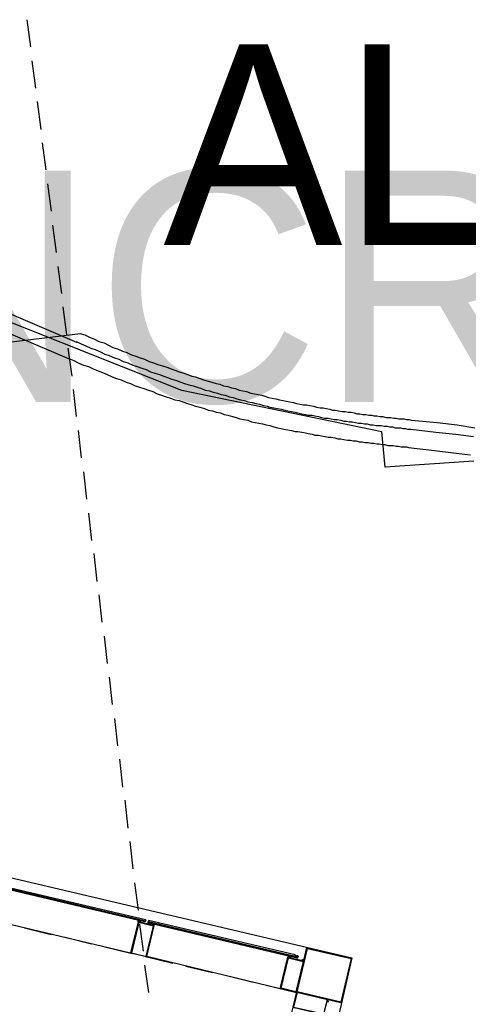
# Model space of a CAD drawing. Header units: feet. Extents: x -79 to 198, y -22 to 181.
# Tile 262 of 277: x 127.34 to 135.45, y 140.34 to 158.16. Entities that reach past the tile are written whole.
import ezdxf
from ezdxf.enums import TextEntityAlignment as Align

# ---------------------------------------------------------------- set-up
doc = ezdxf.new("R2010")
doc.units = ezdxf.units.FT
for name, color, linetype in [('A-AREA-UNIDAD', 30, 'CONTINUOUS'), ('A-LINEA', 7, 'CONTINUOUS'), ('A-TEXTO-PDF', 3, 'CONTINUOUS')]:
    doc.layers.add(name, color=color, linetype=linetype)

msp = doc.modelspace()

# ---------------------------------------------------------------- linework, layer by layer
at = {"layer": 'A-AREA-UNIDAD'}
msp.add_lwpolyline([(135.552, 150.1689), (133.952, 150.0622), (133.888, 150.7022), (130.272, 151.4489), (126.432, 152.9778), (126.4, 153.2622), (125.712, 153.5289), (125.2, 153.5289), (121.76, 154.9333), (117.68, 156.2489), (110.368, 158.1333)], dxfattribs=at)
at = {"layer": 'A-LINEA'}
for p, q in [((127.4667, 158.1644), (127.5333, 157.6711)), ((127.56, 157.4178), (127.6267, 156.9244)), ((127.6533, 156.6844), (127.72, 156.1778)), ((127.7467, 155.9378), (127.8133, 155.4444)), ((127.84, 155.1911), (127.9067, 154.6978)), ((127.9333, 154.4444), (128, 153.9511)), ((128.0267, 153.6978), (128.0933, 153.2044)), ((128.373, 152.3212), (126.6125, 153.0769)), ((128.12, 152.9644), (128.1867, 152.4578)), ((128.2383, 152.0163), (126.4842, 152.7693)), ((128.4377, 152.4797), (36.6895, 141.2395)), ((128.2133, 152.2178), (128.28, 151.7111)), ((128.3067, 151.4711), (128.36, 150.9778)), ((128.4, 150.7244), (128.4533, 150.2311)), ((128.4933, 149.9778), (128.5467, 149.4844)), ((128.5867, 149.2311), (128.64, 148.7378)), ((128.68, 148.4978), (128.7333, 147.9911)), ((128.7733, 147.7511), (128.8267, 147.2578)), ((128.8667, 147.0044), (128.92, 146.5111)), ((128.96, 146.2578), (129.0133, 145.7644)), ((129.0533, 145.5111), (129.1067, 145.0178)), ((129.1467, 144.7778), (129.2, 144.2711)), ((129.24, 144.0311), (129.2933, 143.5244)), ((129.3333, 143.2844), (129.3867, 142.7911)), ((126.84, 142.7111), (133.3467, 141.1778)), ((129.4133, 142.5378), (129.48, 142.0444)), ((126.92, 141.8444), (129.3467, 141.2711)), ((127.4267, 141.7244), (127.9067, 141.6044)), ((129.4933, 141.8311), (129.4933, 141.8311)), ((129.5067, 141.8578), (129.5067, 141.8578)), ((129.5067, 141.8444), (129.5067, 141.8444)), ((129.5067, 141.7911), (129.5733, 141.2978)), ((128.16, 141.5511), (128.64, 141.4311)), ((128.88, 141.3778), (129.3733, 141.2578)), ((129.6133, 141.2044), (130.1067, 141.0844)), ((132.0533, 140.6178), (129.64, 141.2044)), ((132.2133, 141.2044), (132.2, 141.2044)), ((132.2133, 141.2178), (132.2133, 141.2178)), ((132.2267, 141.2044), (132.2133, 141.2044)), ((132.32, 141.2311), (132.32, 141.2178)), ((132.32, 141.2311), (132.32, 141.2311)), ((132.32, 141.2178), (132.32, 141.2178)), ((132.32, 141.2178), (132.32, 141.2178)), ((132.32, 141.2178), (132.32, 141.2178)), ((132.32, 141.2178), (132.32, 141.2178)), ((132.32, 141.2178), (132.32, 141.2178)), ((132.32, 141.2178), (132.32, 141.2178)), ((132.32, 141.2178), (132.32, 141.2178)), ((132.32, 141.2178), (132.32, 141.2178)), ((132.32, 141.2044), (132.32, 141.2044)), ((132.32, 141.2044), (132.32, 141.2044)), ((132.32, 141.2044), (132.32, 141.2044)), ((132.32, 141.2044), (132.32, 141.2044)), ((132.32, 141.2044), (132.32, 141.1911)), ((132.32, 141.2044), (132.32, 141.2044)), ((132.32, 141.2044), (132.32, 141.2044)), ((132.32, 141.2044), (132.32, 141.2044)), ((132.32, 141.2044), (132.32, 141.2044)), ((132.32, 141.2044), (132.32, 141.2044)), ((132.3333, 141.2044), (132.32, 141.2044)), ((132.32, 141.2044), (132.32, 141.2044)), ((132.32, 141.2044), (132.32, 141.2044)), ((132.32, 141.2044), (132.32, 141.2044)), ((132.32, 141.2044), (132.32, 141.2044)), ((132.32, 141.2044), (132.32, 141.2044)), ((132.32, 141.2044), (132.32, 141.2044)), ((132.32, 141.2044), (132.32, 141.2044)), ((132.32, 141.2044), (132.32, 141.2044)), ((132.32, 141.2044), (132.32, 141.2044)), ((132.32, 141.2044), (132.32, 141.2044)), ((132.32, 141.1911), (132.32, 141.1911)), ((132.32, 141.1911), (132.32, 141.1911)), ((132.3333, 141.1911), (132.32, 141.1911)), ((132.32, 141.1911), (132.32, 141.1911)), ((132.32, 141.1911), (132.32, 141.1911)), ((132.32, 141.1911), (132.32, 141.1911)), ((132.32, 141.1911), (132.32, 141.1911)), ((132.32, 141.1911), (132.32, 141.1911)), ((132.32, 141.1911), (132.32, 141.1911)), ((132.32, 141.1911), (132.32, 141.1911)), ((132.32, 141.1911), (132.32, 141.1911)), ((132.32, 141.1911), (132.32, 141.1911)), ((132.32, 141.1911), (132.32, 141.1911)), ((132.32, 141.1911), (132.32, 141.1911)), ((132.32, 141.1911), (132.32, 141.1911)), ((132.333, 141.2183), (132.3894, 141.205)), ((132.3333, 141.2311), (132.3333, 141.2311)), ((132.3333, 141.2178), (132.3333, 141.2178)), ((132.3333, 141.2178), (132.3333, 141.2178)), ((132.3333, 141.2044), (132.3333, 141.2178)), ((132.3467, 141.2178), (132.3333, 141.2178)), ((132.3333, 141.2178), (132.3333, 141.2178)), ((132.3333, 141.2178), (132.3333, 141.2178)), ((132.3333, 141.2044), (132.3333, 141.2178)), ((132.3333, 141.2178), (132.3333, 141.2178)), ((132.3333, 141.2178), (132.3333, 141.2178)), ((132.3467, 141.2178), (132.3333, 141.2178)), ((132.3333, 141.2178), (132.3333, 141.2178)), ((132.3333, 141.2178), (132.3333, 141.2178)), ((132.3333, 141.2178), (132.3333, 141.2178)), ((132.3333, 141.2178), (132.3333, 141.2178)), ((132.3333, 141.2178), (132.3333, 141.2178)), ((132.3333, 141.2178), (132.3333, 141.2178)), ((132.3333, 141.2178), (132.3333, 141.2178)), ((132.3333, 141.2178), (132.3333, 141.2178)), ((132.3333, 141.2178), (132.3333, 141.2044)), ((132.3333, 141.2178), (132.3333, 141.2044)), ((132.3333, 141.2178), (132.3333, 141.2178)), ((132.3333, 141.2178), (132.3467, 141.2178)), ((132.3333, 141.2178), (132.3333, 141.2178)), ((132.3333, 141.2178), (132.3467, 141.2178)), ((132.3333, 141.2044), (132.3333, 141.2044)), ((132.3333, 141.2044), (132.3333, 141.2044)), ((132.3333, 141.2044), (132.3333, 141.2044)), ((132.3333, 141.2044), (132.3333, 141.2044)), ((132.3333, 141.2044), (132.3333, 141.2044)), ((132.3333, 141.2044), (132.3333, 141.2044)), ((132.3333, 141.2044), (132.3333, 141.2044)), ((132.3333, 141.2044), (132.3333, 141.2044)), ((132.3333, 141.2044), (132.3333, 141.2044)), ((132.3333, 141.2044), (132.3333, 141.2044)), ((132.3333, 141.2044), (132.3333, 141.2044)), ((132.3333, 141.2044), (132.3333, 141.2044)), ((132.3333, 141.2044), (132.3333, 141.2044)), ((132.3333, 141.2044), (132.3333, 141.2044)), ((132.3333, 141.2044), (132.3333, 141.2044)), ((132.3333, 141.2044), (132.3333, 141.2044)), ((132.3333, 141.2044), (132.3333, 141.2044)), ((132.3333, 141.2044), (132.3333, 141.2044)), ((132.3333, 141.2044), (132.3333, 141.2044)), ((132.3333, 141.2044), (132.3333, 141.2044)), ((132.3333, 141.2044), (132.3333, 141.2044)), ((132.3333, 141.2044), (132.3333, 141.2044)), ((132.3333, 141.2044), (132.3333, 141.2044)), ((132.3333, 141.2044), (132.3333, 141.2044)), ((132.3333, 141.2044), (132.3333, 141.2044)), ((132.3333, 141.2044), (132.3333, 141.2044)), ((132.3333, 141.2044), (132.3333, 141.2044)), ((132.3333, 141.2044), (132.3467, 141.2044)), ((132.3333, 141.2044), (132.3467, 141.2044)), ((132.3333, 141.2044), (132.3467, 141.2044)), ((132.3467, 141.2178), (132.3467, 141.2178)), ((132.3467, 141.2178), (132.3467, 141.2178)), ((132.3467, 141.2178), (132.3467, 141.2178)), ((132.3467, 141.2178), (132.3467, 141.2178)), ((132.3467, 141.2178), (132.3467, 141.2178)), ((132.3467, 141.2178), (132.3467, 141.2178)), ((132.3467, 141.2178), (132.3467, 141.2178)), ((132.3467, 141.2178), (132.3467, 141.2178)), ((132.3467, 141.2178), (132.3467, 141.2178)), ((132.3467, 141.2178), (132.3467, 141.2178)), ((132.3467, 141.2178), (132.3467, 141.2178)), ((132.3467, 141.2178), (132.3467, 141.2178)), ((132.3467, 141.2178), (132.3467, 141.2178)), ((132.3467, 141.2178), (132.36, 141.2178)), ((132.3467, 141.2178), (132.3467, 141.2178)), ((132.3467, 141.2178), (132.3467, 141.2178)), ((132.3467, 141.2178), (132.3467, 141.2178)), ((132.3467, 141.2178), (132.3467, 141.2178)), ((132.3467, 141.2044), (132.3467, 141.2044)), ((132.3467, 141.2044), (132.3467, 141.2044)), ((132.36, 141.2044), (132.3467, 141.2044)), ((132.3467, 141.2044), (132.3467, 141.2044)), ((132.3467, 141.2044), (132.3467, 141.2044)), ((132.3467, 141.2044), (132.3467, 141.2044)), ((132.3467, 141.2044), (132.3467, 141.2044)), ((132.3467, 141.2044), (132.3467, 141.2044)), ((132.3467, 141.2044), (132.3467, 141.2044)), ((132.3467, 141.2044), (132.3467, 141.2044)), ((132.3467, 141.2044), (132.3467, 141.2044)), ((132.3467, 141.2044), (132.3467, 141.2044)), ((132.3467, 141.2044), (132.3467, 141.2044)), ((132.3467, 141.2044), (132.3467, 141.2044)), ((132.3467, 141.2044), (132.3467, 141.2044)), ((132.3467, 141.2044), (132.3467, 141.2044)), ((132.3467, 141.2044), (132.3467, 141.2044)), ((132.3467, 141.2044), (132.3467, 141.2044)), ((132.3467, 141.2044), (132.3467, 141.2044)), ((132.3467, 141.2044), (132.3467, 141.2044)), ((132.3467, 141.2044), (132.3467, 141.2044)), ((132.3467, 141.2044), (132.3467, 141.2044)), ((132.3467, 141.2044), (132.3467, 141.2044)), ((132.3467, 141.2044), (132.3467, 141.1911)), ((132.3467, 141.2044), (132.3467, 141.2044)), ((132.3467, 141.2044), (132.3467, 141.2044)), ((132.3467, 141.2044), (132.3467, 141.2044)), ((132.3467, 141.2044), (132.3467, 141.2044)), ((132.3467, 141.2044), (132.3467, 141.2044)), ((132.36, 141.1911), (132.3467, 141.1911)), ((132.3467, 141.1911), (132.3467, 141.1911)), ((132.3467, 141.1911), (132.3467, 141.1911)), ((132.36, 141.2178), (132.36, 141.2178)), ((132.36, 141.2178), (132.36, 141.2178)), ((132.36, 141.2178), (132.36, 141.2178)), ((132.36, 141.2178), (132.36, 141.2178)), ((132.36, 141.2044), (132.36, 141.2178)), ((132.36, 141.2178), (132.36, 141.2178)), ((132.3733, 141.2178), (132.36, 141.2178)), ((132.36, 141.2178), (132.36, 141.2178)), ((132.36, 141.2178), (132.36, 141.2178)), ((132.36, 141.2178), (132.36, 141.2178)), ((132.36, 141.2178), (132.36, 141.2178)), ((132.36, 141.2178), (132.36, 141.2178)), ((132.36, 141.2178), (132.36, 141.2178)), ((132.36, 141.2178), (132.36, 141.2178)), ((132.36, 141.2178), (132.36, 141.2178)), ((132.36, 141.2178), (132.36, 141.2178)), ((132.36, 141.2044), (132.36, 141.2044)), ((132.36, 141.2044), (132.36, 141.2044)), ((132.36, 141.2044), (132.36, 141.2044)), ((132.36, 141.2044), (132.36, 141.2044)), ((132.36, 141.2044), (132.36, 141.2044)), ((132.36, 141.2044), (132.36, 141.2044)), ((132.36, 141.2044), (132.36, 141.2044)), ((132.36, 141.2044), (132.36, 141.2044)), ((132.36, 141.2044), (132.36, 141.2044)), ((132.36, 141.2044), (132.36, 141.2044)), ((132.36, 141.2044), (132.36, 141.2044)), ((132.36, 141.2044), (132.36, 141.2044)), ((132.36, 141.2044), (132.36, 141.2044)), ((132.36, 141.2044), (132.36, 141.2044)), ((132.36, 141.2044), (132.36, 141.2044)), ((132.36, 141.2044), (132.36, 141.1911)), ((132.36, 141.2044), (132.36, 141.2044)), ((132.36, 141.2044), (132.36, 141.2044)), ((132.36, 141.2044), (132.36, 141.1911)), ((132.36, 141.2044), (132.36, 141.2044)), ((132.36, 141.2044), (132.36, 141.2044)), ((132.36, 141.2044), (132.36, 141.2044)), ((132.36, 141.2044), (132.36, 141.2044)), ((132.36, 141.2044), (132.36, 141.2044)), ((132.36, 141.2044), (132.36, 141.2044)), ((132.36, 141.1911), (132.36, 141.1911)), ((132.36, 141.1911), (132.36, 141.1911)), ((132.36, 141.1911), (132.36, 141.1911)), ((132.3733, 141.1911), (132.36, 141.1911)), ((132.36, 141.1911), (132.36, 141.1911)), ((132.36, 141.1911), (132.36, 141.1911)), ((132.36, 141.1911), (132.36, 141.1911)), ((132.36, 141.1911), (132.36, 141.1911)), ((132.36, 141.1911), (132.36, 141.1911)), ((132.36, 141.1911), (132.36, 141.1911)), ((132.36, 141.1911), (132.36, 141.1911)), ((132.36, 141.1911), (132.36, 141.1911)), ((132.36, 141.1911), (132.36, 141.1911)), ((132.36, 141.1911), (132.36, 141.1911)), ((132.3733, 141.1911), (132.36, 141.1911)), ((132.36, 141.1911), (132.36, 141.1911)), ((132.36, 141.1911), (132.36, 141.1911)), ((132.36, 141.1911), (132.36, 141.1911)), ((132.36, 141.1911), (132.36, 141.1911)), ((132.36, 141.1911), (132.36, 141.1911)), ((132.3733, 141.2178), (132.3733, 141.2178)), ((132.3733, 141.2178), (132.3733, 141.2178)), ((132.3733, 141.2178), (132.3733, 141.2178)), ((132.3733, 141.2178), (132.3733, 141.2178)), ((132.3733, 141.2044), (132.3733, 141.2044)), ((132.3733, 141.2044), (132.3733, 141.2044)), ((132.3733, 141.2044), (132.3733, 141.2044)), ((132.3733, 141.2044), (132.3733, 141.2044)), ((132.3733, 141.2044), (132.3733, 141.2044)), ((132.3733, 141.2044), (132.3733, 141.2044)), ((132.3733, 141.2044), (132.3733, 141.2044)), ((132.3733, 141.2044), (132.3733, 141.2044)), ((132.3733, 141.1911), (132.3733, 141.2044)), ((132.3733, 141.2044), (132.3733, 141.2044)), ((132.3733, 141.2044), (132.3733, 141.2044)), ((132.3733, 141.2044), (132.3733, 141.2044)), ((132.3733, 141.1911), (132.3733, 141.2044)), ((132.3733, 141.1911), (132.3733, 141.2044)), ((132.3733, 141.2044), (132.3733, 141.1911)), ((132.3733, 141.2044), (132.3733, 141.2044)), ((132.3733, 141.1911), (132.3733, 141.1911)), ((132.3733, 141.1911), (132.3733, 141.1911)), ((132.3733, 141.1911), (132.3733, 141.1911)), ((132.3733, 141.1911), (132.3733, 141.1911)), ((132.3733, 141.1911), (132.3733, 141.1911)), ((129.6, 141.0444), (129.6667, 140.5511)), ((130.3467, 141.0311), (130.8267, 140.9111)), ((132.32, 141.1778), (132.32, 141.1778)), ((132.36, 141.1778), (132.36, 141.1778)), ((132.36, 141.1778), (132.36, 141.1778)), ((132.36, 141.1778), (132.36, 141.1778)), ((132.36, 141.1778), (132.36, 141.1778)), ((132.36, 141.1778), (132.36, 141.1778)), ((132.36, 141.1778), (132.36, 141.1778)), ((132.36, 141.1778), (132.36, 141.1778)), ((132.36, 141.1778), (132.36, 141.1778)), ((132.36, 141.1778), (132.36, 141.1778)), ((132.4533, 141.1244), (132.4533, 141.1244)), ((132.4667, 141.1244), (132.4667, 141.1244)), ((132.4667, 141.1244), (132.4667, 141.1244)), ((131.08, 140.8578), (131.56, 140.7378)), ((131.8, 140.6844), (132.3467, 140.5511)), ((132.3467, 140.5511), (132.2267, 140.0711)), ((132.9333, 140.4044), (132.9333, 140.4044))]:
    msp.add_line(p, q, dxfattribs=at)
for points in [[(128.4267, 152.4844), (128.52, 152.4578), (128.6, 152.4178), (128.6933, 152.3778), (128.7733, 152.3378), (128.8667, 152.3111), (128.9467, 152.2711), (129.0267, 152.2311), (129.1067, 152.2044), (129.2, 152.1644), (129.28, 152.1378), (129.36, 152.0978), (129.44, 152.0711), (129.52, 152.0444), (129.6, 152.0178), (129.68, 151.9778), (129.76, 151.9511), (129.84, 151.9244), (129.92, 151.8978), (130, 151.8711), (130.08, 151.8444), (130.1467, 151.8178), (130.2267, 151.7911), (130.3067, 151.7644), (130.3733, 151.7378), (130.4533, 151.7111), (130.52, 151.6978), (130.6, 151.6711), (130.6667, 151.6444), (130.7467, 151.6178), (130.8133, 151.6044), (130.8933, 151.5778), (130.96, 151.5644), (131.0267, 151.5378), (131.1067, 151.5244), (131.1733, 151.4978), (131.24, 151.4844), (131.3067, 151.4578), (131.3733, 151.4444), (131.44, 151.4311), (131.52, 151.4044), (131.5867, 151.3911), (131.6533, 151.3778), (131.72, 151.3644), (131.7733, 151.3511), (131.84, 151.3244), (131.9067, 151.3111), (131.9733, 151.2978), (132.04, 151.2844), (132.1067, 151.2711), (132.16, 151.2578), (132.2267, 151.2444), (132.2933, 151.2311), (132.3467, 151.2178), (132.4133, 151.2044), (132.4667, 151.1911), (132.5333, 151.1911), (132.5867, 151.1778), (132.6533, 151.1644), (132.7067, 151.1511), (132.7733, 151.1378), (132.8267, 151.1378), (132.88, 151.1244), (132.9467, 151.1111), (133, 151.0978), (133.0533, 151.0978), (133.1067, 151.0844), (133.1733, 151.0711), (133.2267, 151.0711), (133.28, 151.0578), (133.3333, 151.0578), (133.3867, 151.0444), (133.44, 151.0311), (133.4933, 151.0311), (133.5467, 151.0178), (133.6, 151.0178), (133.6533, 151.0044), (133.7067, 151.0044), (133.7467, 150.9911), (133.8, 150.9911), (133.8533, 150.9778), (133.9067, 150.9778), (133.96, 150.9644), (134, 150.9644), (134.0533, 150.9644), (134.1067, 150.9511), (134.1467, 150.9511), (134.2, 150.9378), (134.24, 150.9378), (134.2933, 150.9378), (134.3333, 150.9244), (134.3867, 150.9244), (134.4267, 150.9111), (134.8933, 150.8711), (135.2533, 150.8311), (135.5733, 150.7778)], [(128.36, 152.3378), (128.4533, 152.2978), (128.5333, 152.2578), (128.6267, 152.2178), (128.7067, 152.1911), (128.8, 152.1511), (128.88, 152.1111), (128.96, 152.0844), (129.0533, 152.0444), (129.1333, 152.0178), (129.2133, 151.9778), (129.2933, 151.9511), (129.3867, 151.9111), (129.4667, 151.8844), (129.5467, 151.8578), (129.6267, 151.8311), (129.7067, 151.7911), (129.7867, 151.7644), (129.8667, 151.7378), (129.9467, 151.7111), (130.0133, 151.6844), (130.0933, 151.6578), (130.1733, 151.6311), (130.2533, 151.6044), (130.32, 151.5778), (130.4, 151.5511), (130.48, 151.5378), (130.5467, 151.5111), (130.6267, 151.4844), (130.6933, 151.4578), (130.7733, 151.4444), (130.84, 151.4178), (130.92, 151.4044), (130.9867, 151.3778), (131.0533, 151.3644), (131.1333, 151.3378), (131.2, 151.3244), (131.2667, 151.2978), (131.3333, 151.2844), (131.4, 151.2711), (131.4667, 151.2444), (131.5467, 151.2311), (131.6133, 151.2178), (131.68, 151.2044), (131.7467, 151.1778), (131.8133, 151.1644), (131.8667, 151.1511), (131.9333, 151.1378), (132, 151.1244), (132.0667, 151.1111), (132.1333, 151.0978), (132.1867, 151.0844), (132.2533, 151.0711), (132.32, 151.0578), (132.3733, 151.0444), (132.44, 151.0311), (132.5067, 151.0178), (132.56, 151.0044), (132.6267, 151.0044), (132.68, 150.9911), (132.7467, 150.9778), (132.8, 150.9644), (132.8533, 150.9511), (132.92, 150.9511), (132.9733, 150.9378), (133.0267, 150.9244), (133.08, 150.9244), (133.1467, 150.9111), (133.2, 150.8978), (133.2533, 150.8978), (133.3067, 150.8844), (133.36, 150.8844), (133.4133, 150.8711), (133.4667, 150.8578), (133.52, 150.8578), (133.5733, 150.8444), (133.6267, 150.8444), (133.68, 150.8311), (133.7333, 150.8311), (133.7867, 150.8178), (133.84, 150.8178), (133.88, 150.8178), (133.9333, 150.8044), (133.9867, 150.8044), (134.0267, 150.7911), (134.08, 150.7911), (134.1333, 150.7778), (134.1733, 150.7778), (134.2267, 150.7778), (134.2667, 150.7644), (134.32, 150.7644), (134.36, 150.7511), (134.4133, 150.7511), (134.8667, 150.6978), (135.2267, 150.6578), (135.5467, 150.6178)], [(128.2267, 152.0311), (128.32, 151.9911), (128.4, 151.9511), (128.4933, 151.9111), (128.5867, 151.8844), (128.6667, 151.8444), (128.76, 151.8044), (128.84, 151.7778), (128.92, 151.7378), (129.0133, 151.6978), (129.0933, 151.6711), (129.1733, 151.6444), (129.2667, 151.6044), (129.3467, 151.5778), (129.4267, 151.5378), (129.5067, 151.5111), (129.5867, 151.4844), (129.6667, 151.4578), (129.7467, 151.4311), (129.8267, 151.3911), (129.9067, 151.3644), (129.9867, 151.3378), (130.0667, 151.3111), (130.1467, 151.2844), (130.2267, 151.2711), (130.2933, 151.2444), (130.3733, 151.2178), (130.4533, 151.1911), (130.52, 151.1644), (130.6, 151.1511), (130.68, 151.1244), (130.7467, 151.0978), (130.8267, 151.0844), (130.8933, 151.0578), (130.9733, 151.0444), (131.04, 151.0178), (131.1067, 151.0044), (131.1867, 150.9778), (131.2533, 150.9644), (131.32, 150.9378), (131.3867, 150.9244), (131.4667, 150.9111), (131.5333, 150.8844), (131.6, 150.8711), (131.6667, 150.8578), (131.7333, 150.8444), (131.8, 150.8311), (131.8667, 150.8178), (131.9333, 150.7911), (132, 150.7778), (132.0667, 150.7644), (132.12, 150.7511), (132.1867, 150.7378), (132.2533, 150.7244), (132.32, 150.7111), (132.3733, 150.7111), (132.44, 150.6978), (132.5067, 150.6844), (132.56, 150.6711), (132.6267, 150.6578), (132.68, 150.6444), (132.7467, 150.6444), (132.8, 150.6311), (132.8667, 150.6178), (132.92, 150.6044), (132.9733, 150.6044), (133.04, 150.5911), (133.0933, 150.5778), (133.1467, 150.5778), (133.2, 150.5644), (133.2667, 150.5511), (133.32, 150.5511), (133.3733, 150.5378), (133.4267, 150.5378), (133.48, 150.5244), (133.5333, 150.5244), (133.5867, 150.5111), (133.64, 150.5111), (133.6933, 150.4978), (133.7467, 150.4978), (133.8, 150.4844), (133.84, 150.4844), (133.8933, 150.4711), (133.9467, 150.4711), (134, 150.4578), (134.04, 150.4578), (134.0933, 150.4578), (134.1467, 150.4444), (134.1867, 150.4444), (134.24, 150.4311), (134.28, 150.4311), (134.3333, 150.4311), (134.3733, 150.4178), (134.84, 150.3644), (135.1867, 150.3244), (135.4933, 150.2844)], [(126.9467, 142.4711), (126.96, 142.4711), (129.6133, 141.8444), (129.6, 141.8311), (126.9467, 142.4578), (126.9467, 142.4711)], [(126.96, 142.4978), (129.6133, 141.8711), (129.6133, 141.8578), (129.6133, 141.8444), (126.96, 142.4711), (126.96, 142.4844), (126.96, 142.4978)], [(129.3467, 141.2711), (129.64, 141.2044), (129.7733, 141.7644), (129.48, 141.8311), (129.3467, 141.2711)], [(129.36, 141.2711), (129.6267, 141.2044), (129.76, 141.7511), (129.4933, 141.8178), (129.36, 141.2711)], [(129.52, 141.8178), (129.5067, 141.8311), (129.5067, 141.8311), (129.5067, 141.8178), (129.5067, 141.8178), (129.5067, 141.8178), (129.4933, 141.8178), (129.4933, 141.8178), (129.4933, 141.8178), (129.4933, 141.8311), (129.4933, 141.8311), (129.4933, 141.8311), (129.4933, 141.8311), (129.48, 141.8311), (129.48, 141.8311), (129.48, 141.8578), (129.48, 141.8578)], [(129.4933, 141.8444), (129.4933, 141.8578), (129.4933, 141.8578)], [(129.5067, 141.8311), (129.4933, 141.8178), (129.4933, 141.8178), (129.4933, 141.8311)], [(129.52, 141.8444), (129.52, 141.8444), (129.52, 141.8444), (129.52, 141.8444), (129.52, 141.8311), (129.52, 141.8311)], [(132.32, 141.2044), (129.6667, 141.8311), (129.6533, 141.8178), (132.3067, 141.1911), (132.32, 141.1911), (132.32, 141.2044)], [(132.32, 141.2311), (129.6667, 141.8578), (129.6667, 141.8444), (129.6667, 141.8311), (132.32, 141.2044), (132.32, 141.2311)], [(129.7467, 141.7911), (129.7467, 141.7911), (129.7333, 141.7911), (129.7333, 141.7911), (129.7333, 141.7778), (129.7333, 141.7778), (129.7467, 141.7644), (129.7467, 141.7644), (129.7467, 141.7644), (129.7467, 141.7644), (129.7467, 141.7644), (129.7467, 141.7644), (129.7467, 141.7644), (129.76, 141.7644), (129.76, 141.7644), (129.76, 141.7644), (129.76, 141.7644), (129.76, 141.7644), (129.7733, 141.7644), (129.7733, 141.7644), (129.7733, 141.7911), (129.7733, 141.7911), (129.7733, 141.7911)], [(129.7467, 141.7911), (129.76, 141.7911), (129.76, 141.7911), (129.76, 141.7911)], [(129.76, 141.7644), (129.7467, 141.7644), (129.7467, 141.7644), (129.7467, 141.7644), (129.7467, 141.7644)], [(132.3467, 140.5511), (132.0533, 140.6178), (132.1867, 141.1911), (132.48, 141.1244), (132.3467, 140.5511)], [(132.2, 141.1778), (132.2, 141.1778), (132.2, 141.1911), (132.2, 141.1778), (132.2, 141.1911), (132.2, 141.1911), (132.2, 141.1911), (132.2, 141.1911), (132.2, 141.2178), (132.2, 141.2178), (132.2, 141.2178)], [(132.2133, 141.1778), (132.2133, 141.1778), (132.2133, 141.1911), (132.2133, 141.1911), (132.2, 141.1778)], [(132.2267, 141.2044), (132.2267, 141.2044), (132.24, 141.2044), (132.24, 141.2044), (132.24, 141.1778), (132.24, 141.1778), (132.2133, 141.1911), (132.2133, 141.1911), (132.2133, 141.1778), (132.2133, 141.1778), (132.2133, 141.1778), (132.2133, 141.1778), (132.2133, 141.1778)], [(132.32, 141.1778), (132.32, 141.1911), (132.32, 141.2044), (132.32, 141.2311)], [(132.3595, 141.1666), (132.3452, 141.1904), (132.3209, 141.1769)], [(132.5333, 141.3644), (133.3467, 141.1778), (133.1467, 140.3644), (132.3467, 140.5511), (132.5333, 141.3644)], [(132.3467, 141.2178), (132.3467, 141.2178), (132.3467, 141.2044)], [(132.3467, 141.2178), (132.3467, 141.2044), (132.3467, 141.2178)], [(132.5467, 141.3511), (133.3333, 141.1644), (133.1467, 140.3778), (132.36, 140.5644), (132.5467, 141.3511)], [(132.3733, 141.2178), (132.3733, 141.2044), (132.3733, 141.1911), (132.36, 141.1778), (132.36, 141.1644)], [(133.3467, 141.1778), (133.1333, 140.2578), (132.9067, 139.3511), (132.7067, 138.4444), (132.4933, 137.5511), (132.28, 136.6711), (132.0667, 135.7911), (131.8667, 134.9244), (131.6667, 134.0711), (131.4667, 133.2178), (131.2667, 132.3644), (131.0667, 131.5244), (130.8667, 130.6978), (130.6667, 129.8844), (130.48, 129.0711), (130.2933, 128.2578), (130.1067, 127.4711)], [(132.3333, 140.5644), (132.0667, 140.6311), (132.2, 141.1778), (132.4667, 141.1111), (132.3333, 140.5644)], [(132.44, 141.1511), (132.44, 141.1378), (132.44, 141.1378), (132.4533, 141.1244), (132.4533, 141.1244), (132.4533, 141.1244), (132.4533, 141.1244), (132.4533, 141.1244), (132.4533, 141.1244)], [(132.4533, 141.1511), (132.4667, 141.1511), (132.4667, 141.1511), (132.48, 141.1511), (132.48, 141.1511), (132.48, 141.1511)], [(132.4533, 141.1511), (132.4533, 141.1511), (132.4533, 141.1511), (132.4533, 141.1511)], [(132.4933, 141.1378), (132.48, 141.1244), (132.48, 141.1244), (132.4667, 141.1244), (132.4667, 141.1244), (132.4667, 141.1244), (132.4667, 141.1244), (132.4667, 141.1244), (132.4667, 141.1111)], [(132.4667, 141.1244), (132.4667, 141.1244), (132.4667, 141.1244)], [(132.3467, 140.5644), (132.28, 140.2844), (132.84, 140.1511), (132.9067, 140.4311), (132.3467, 140.5644)], [(132.36, 140.5511), (132.2933, 140.2844), (132.84, 140.1644), (132.9067, 140.4178), (132.36, 140.5511)], [(132.8933, 140.4178), (132.9067, 140.4044), (132.9067, 140.4044), (132.9067, 140.4178), (132.9067, 140.4044), (132.9067, 140.4044), (132.9067, 140.3911), (132.9067, 140.3911), (132.92, 140.3911), (132.92, 140.3911), (132.9333, 140.3911)], [(132.9067, 140.4178), (132.9067, 140.4178), (132.9067, 140.4178), (132.9067, 140.4178), (132.9067, 140.4178), (132.9067, 140.4178), (132.9067, 140.4178), (132.92, 140.4311), (132.92, 140.4311), (132.9333, 140.4311), (132.9333, 140.4311)], [(132.9333, 140.4178), (132.9333, 140.4178), (132.9333, 140.4178)], [(132.9333, 140.4044), (132.9333, 140.4044), (132.9333, 140.4044)]]:
    msp.add_lwpolyline(points, dxfattribs=at)
msp.add_lwpolyline([(132.9067, 140.4178), (132.9067, 140.4178), (132.9067, 140.4178), (132.9067, 140.4178)], close=True, dxfattribs=at)

# ---------------------------------------------------------------- texts
at = {"layer": 'A-TEXTO-PDF'}
for s, height, p in [('ALLOWABLE', 3.633, (144.6541, 154.0865)), ('ENCROACHMENT', 4.186, (144.8906, 151.2455))]:
    msp.add_text(s, height=height, dxfattribs=at).set_placement(p, align=Align.CENTER)

doc.saveas('drawing.dxf')
